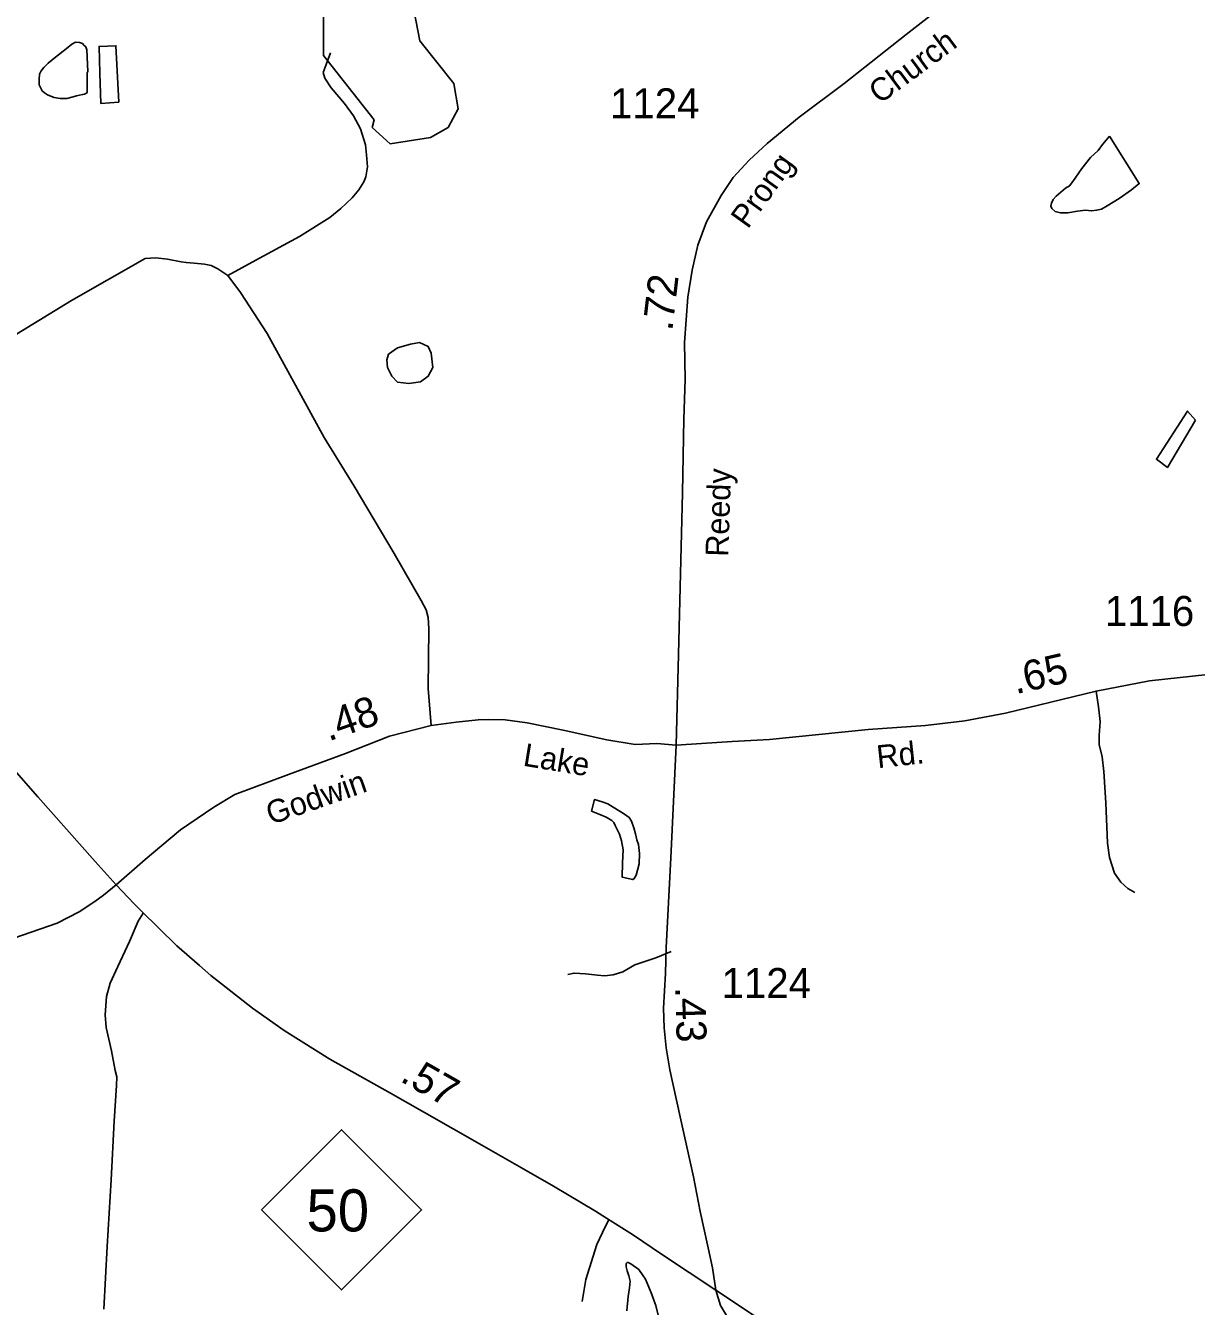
# Model space of a CAD drawing. Extents: x 2082433 to 2279600, y 546599 to 755198.
# Drawn here: x 2167630 to 2172500, y 565600 to 570928 of the extents above; entities that cross this region are included whole.
import ezdxf

# ---------------------------------------------------------------- set-up
doc = ezdxf.new("R2010")
doc.units = 0
for name, color, linetype in [('Exist Hydrographic Pond Under 1500 Sq Ft', 7, 'Continuous'), ('Exist Road Non-System Type 51', 7, 'Continuous'), ('Exist Road Primary NC Attributed', 7, 'Continuous'), ('Exist Road Primary NC Service Mileage Hundredths English Label', 7, 'Continuous'), ('Exist Road Primary NC Shield CELL', 7, 'Continuous'), ('Exist Road Primary NC Shield Number Label', 7, 'Continuous'), ('Exist Road Secondary Mileage Hundredths English Label', 7, 'Continuous'), ('Exist Road Secondary Type 51 Attributed', 7, 'Continuous'), ('Exist Road Secondary Type 51 Label', 7, 'Continuous'), ('Exist Road Secondary Type 51 Number Label', 7, 'Continuous')]:
    doc.layers.add(name, color=color, linetype=linetype)

msp = doc.modelspace()

# ---------------------------------------------------------------- linework, layer by layer
at = {"layer": 'Exist Hydrographic Pond Under 1500 Sq Ft'}
for points in [[(2169146.7, 570436.9), (2169313.7, 570463.1), (2169387.7, 570504.2), (2169429.7, 570582.1), (2169411.7, 570687.4), (2169269.6, 570864.2), (2169235.7, 571045.3), (2169324.7, 571387.9), (2169331.7, 571597.7), (2169297.7, 571811.6), (2169221.6, 571904.9), (2169146.7, 571936), (2169013.7, 571853.4), (2169006.7, 571610.8), (2168965.7, 571536.2), (2168724.7, 571459.1), (2168641.7, 571418.1), (2168701.6, 571184), (2168868.7, 571010.1), (2168869.7, 570803.4), (2169079.7, 570536.7), (2169071.7, 570504), (2169146.7, 570436.9)], [(2167886.5, 570731.6), (2167888.3, 570737.8), (2167884.2, 570827.6), (2167879.9, 570839.6), (2167871.7, 570847.3), (2167866, 570853.5), (2167853.9, 570857.3), (2167838.1, 570859.3), (2167821.9, 570851.2), (2167798.1, 570830.9), (2167754, 570796.6), (2167724.5, 570772.6), (2167706.2, 570754.3), (2167694.6, 570740.3), (2167688.4, 570726.6), (2167687, 570704.5), (2167687, 570682.2), (2167692.7, 570668.4), (2167699.3, 570656.4), (2167708.9, 570648.5), (2167721.2, 570640.5), (2167737.4, 570632.8), (2167749.1, 570628.6), (2167773.1, 570625), (2167801.2, 570625.2), (2167827.2, 570631.4), (2167841.2, 570635.4), (2167867.2, 570641.2), (2167875.2, 570643.6), (2167883.2, 570647.7), (2167886.7, 570651.6), (2167886.5, 570731.6)], [(2167939, 570729.7), (2167935.9, 570841.7), (2168006, 570844.1), (2168017.3, 570610.4), (2167943.5, 570603.7), (2167939, 570729.7)], [(2172139.2, 570468.2), (2172262.5, 570270.8), (2172230.9, 570244.7), (2172178.8, 570208.4), (2172129.2, 570178.2), (2172105.2, 570164), (2172084.9, 570160.1), (2172063.4, 570157.7), (2172039, 570159.8), (2172005.1, 570155.6), (2171965.3, 570149.4), (2171935.2, 570149.1), (2171913.3, 570155.3), (2171899.1, 570167.1), (2171895.2, 570177.1), (2171897.3, 570188.9), (2171905.1, 570205.1), (2171917.2, 570219.1), (2171936.8, 570235.2), (2171956.5, 570251.3), (2171972.7, 570261.4), (2171986.7, 570279.2), (2172024.2, 570333.6), (2172059.9, 570379.6), (2172091.9, 570408.1), (2172109.7, 570434.2), (2172125.5, 570452.1), (2172139.2, 570468.2)], [(2169230.5, 569603.3), (2169177.5, 569588.4), (2169139.3, 569560.9), (2169132.9, 569537.6), (2169135, 569505.8), (2169154.1, 569469.7), (2169177.5, 569444.3), (2169224.1, 569440.1), (2169272.9, 569446.4), (2169304.7, 569469.7), (2169323.8, 569505.8), (2169317.5, 569565.1), (2169304.7, 569592.7), (2169268.7, 569609.6), (2169230.5, 569603.3)], [(2172497.3, 569286.8), (2172380, 569090.4), (2172334.3, 569124.1), (2172462.8, 569324.5), (2172497.3, 569286.8)], [(2170179.4, 567521.8), (2170183.3, 567483.9), (2170181.9, 567441.9), (2170175.7, 567415.6), (2170170, 567393.8), (2170162, 567379.6), (2170155.9, 567375.7), (2170112.2, 567385.6), (2170113.6, 567445.3), (2170115.3, 567499.4), (2170108.9, 567537.3), (2170100.7, 567565.3), (2170082.6, 567601.3), (2170076.9, 567613.1), (2170068.9, 567621.2), (2170044.9, 567635), (2170018.3, 567646.7), (2169998.4, 567654.5), (2169984.4, 567660.7), (2169996.3, 567708.8), (2170028.3, 567698.7), (2170052.1, 567691), (2170074.4, 567677.1), (2170116.5, 567651.3), (2170140.7, 567633.5), (2170150.5, 567619.4), (2170160.4, 567591.5), (2170166.7, 567565.8), (2170172.9, 567541.8), (2170179.4, 567521.8)], [(2170131.3, 565581.5), (2170137, 565641.5), (2170142.6, 565677.6), (2170144.6, 565705.6), (2170138.7, 565727.6), (2170132.5, 565747.6), (2170128.2, 565765.3), (2170128.6, 565779.4), (2170132.1, 565783.3), (2170136.4, 565783.5), (2170148.3, 565777.7), (2170180.3, 565753.7), (2170198.6, 565727.9), (2170208.6, 565713.8), (2170223, 565680), (2170235.1, 565650.2), (2170242.9, 565626.3), (2170251.1, 565604), (2170261.5, 565564.3)]]:
    msp.add_lwpolyline(points, dxfattribs=at)
at = {"layer": 'Exist Road Non-System Type 51'}
for points in [[(2168471, 569888.6), (2168587.8, 569952.4), (2168769, 570050.6), (2168895.3, 570129.7), (2168941.8, 570168), (2168989.1, 570211.4), (2169015.8, 570244.6), (2169037.5, 570277.7), (2169045.2, 570299.4), (2169051.6, 570340.3), (2169047.7, 570390), (2169043.3, 570432.1), (2169022.9, 570498.5), (2168993.5, 570553.3), (2168956.5, 570604.4), (2168901.7, 570669.4), (2168874.2, 570709), (2168867.8, 570733.2), (2168880.6, 570766.4), (2168898.5, 570814.9)], [(2168471, 569888.6), (2168429.6, 569916.7), (2168401.5, 569930.7), (2168374.7, 569935.8), (2168331.3, 569939.6), (2168298.1, 569942.2), (2168276.5, 569946), (2168220.3, 569956.2), (2168171.8, 569962.6), (2168127.2, 569960), (2167820.3, 569784), (2167523, 569602.8), (2166910.6, 569241.7), (2166687.9, 569102.6), (2166535.1, 569014.9)], [(2169317, 568016.8), (2169304.8, 568171.2), (2169306.8, 568418.7), (2169304.2, 568465.9), (2169296.5, 568497.8), (2169276.1, 568537.4), (2169163.2, 568732.6), (2168996.7, 569012), (2168872.3, 569214.9), (2168753, 569433.1), (2168635, 569647.4), (2168524.6, 569818.4), (2168471, 569888.6)], [(2172082.8, 568160.1), (2172093.2, 568095), (2172100.2, 568034), (2172096, 567974.5), (2172096, 567937.1), (2172108.5, 567885.8), (2172115.4, 567824.8), (2172123, 567694.6), (2172130.6, 567526.9), (2172139, 567467.3), (2172159.7, 567402.2), (2172186.1, 567364.8), (2172215.2, 567338.5), (2172244.3, 567321.8)], [(2168119.5, 567236.7), (2168098.5, 567202.8), (2168061.5, 567118.6), (2168014.2, 567013.9), (2167982.4, 566945), (2167966.4, 566888.9), (2167961.3, 566813.6), (2167965.1, 566760), (2167986.8, 566663.1), (2168002.8, 566581.4), (2168009.1, 566555.9), (2168007.9, 566518.9), (2167998.9, 566370.9), (2167985.5, 566127.2), (2167969.6, 565849), (2167954.9, 565588.7)], [(2170315.5, 567076.9), (2170251, 567050.6), (2170163.7, 567021.5), (2170113.8, 566992.4), (2170073.7, 566979.9), (2170037.6, 566975.7), (2170008.5, 566978.5), (2169958.7, 566984.1), (2169911.5, 566986.8), (2169885.2, 566981.3)], [(2170056.3, 565960.8), (2170040.4, 565931), (2170005.8, 565857.5), (2169960, 565712), (2169945.5, 565620.6)]]:
    msp.add_lwpolyline(points, dxfattribs=at)
at = {"layer": 'Exist Road Primary NC Attributed'}
for points in [[(2168006.7, 567354.4), (2167919.1, 567451.2), (2167680.9, 567719.5), (2167435.6, 567999.2)], [(2170501.7, 565667.2), (2170279.8, 565814.5), (2170154.9, 565899), (2170062.2, 565957.3), (2170001.2, 565995.9), (2169825.9, 566100.7), (2169692.6, 566176.8), (2169527.5, 566271.3), (2169289.4, 566407), (2169148.4, 566487.1), (2168895.9, 566628.7), (2168775.9, 566703), (2168705.6, 566748.5), (2168574.1, 566841.5), (2168444.6, 566941.5), (2168400.5, 566977.1), (2168352.8, 567018.2), (2168259, 567100.5), (2168109.3, 567246.6), (2168081.6, 567275), (2168006.7, 567354.4)], [(2170808.3, 565464.3), (2170501.7, 565667.2)]]:
    msp.add_lwpolyline(points, dxfattribs=at)
at = {"layer": 'Exist Road Primary NC Shield CELL'}
msp.add_lwpolyline([(2168611.5, 566001.8), (2168944.5, 566334.8), (2169277.5, 566001.8), (2168944.5, 565668.8)], close=True, dxfattribs=at)
at = {"layer": 'Exist Road Secondary Type 51 Attributed'}
for points in [[(2171661.4, 571179.1), (2171293.7, 570891), (2171034.5, 570687.9), (2170848.3, 570546.7), (2170714.5, 570438.1), (2170639.7, 570368.9), (2170572.8, 570296.8), (2170524.1, 570222), (2170462.4, 570111.6), (2170426.4, 570014.3), (2170403, 569911.4), (2170384.3, 569798.2), (2170371.6, 569610.1), (2170373.5, 569455.7), (2170368.8, 569291.1), (2170362.3, 568985.1), (2170345.4, 568311.5), (2170336.5, 567934.4)], [(2173742.1, 568366.2), (2173571.7, 568349.7), (2173344.9, 568326.9), (2173177.5, 568301.5), (2172930.2, 568272.4), (2172734.8, 568250.2), (2172547.7, 568229.4), (2172305.8, 568202.6), (2172082.8, 568160.1), (2171705.9, 568068.7), (2171536.9, 568036.8), (2171373.4, 568017.4), (2171135.4, 568000), (2170724.9, 567959.2), (2170569.7, 567949.5), (2170442.3, 567941.9), (2170336.5, 567934.4)], [(2170336.5, 567934.4), (2170255.3, 567942.5), (2170166.3, 567938.2), (2170047.9, 567957.4), (2169865.9, 567997.3), (2169716.2, 568028), (2169625, 568041), (2169555.6, 568042.3), (2169512.2, 568039.8), (2169421.6, 568030.8), (2169317, 568016.8), (2169143.5, 567972.4), (2168960.3, 567900.7), (2168724.3, 567812.7), (2168500.4, 567729.7), (2168413.6, 567677.4), (2168273.9, 567583), (2168197.3, 567517.9), (2168127.2, 567459.2), (2168006.7, 567354.4)], [(2170336.5, 567934.4), (2170313.6, 567465.7), (2170294.9, 567093.3), (2170292.1, 566984.8), (2170284.2, 566840.7), (2170287, 566758.4), (2170294.4, 566676.1), (2170310.3, 566584.4), (2170352.9, 566388.8), (2170407.7, 566139), (2170435.7, 565994.9), (2170469.4, 565843.4), (2170486.9, 565760.5), (2170501.7, 565667.2)], [(2168006.7, 567354.4), (2167954.4, 567310.5), (2167918.2, 567284.9), (2167852.2, 567241), (2167761.6, 567193.8), (2167545, 567119.6), (2167281.7, 567016.1), (2167109.1, 566947.4), (2166982.3, 566868.2), (2166810.6, 566751.9), (2166729.6, 566707.1), (2166657.4, 566675.2), (2166580.8, 566656.7), (2166522.7, 566648.8), (2166406.1, 566635.7), (2166167.2, 566635.7), (2165563.5, 566630.7), (2164668.8, 566629.5), (2164462.2, 566633.1), (2164290.9, 566629.4), (2163998.9, 566629.7), (2163860.4, 566625.2), (2163705.3, 566609.4), (2163420.8, 566551.7)], [(2170501.7, 565667.2), (2170520.1, 565603.5), (2170782.4, 565164.1), (2170834, 565074.1), (2170971.8, 564822.8), (2171046.8, 564663.4), (2171088.1, 564490.9), (2171102.1, 564310.8), (2171102.1, 564177.7), (2171083.4, 564052.1), (2170980.2, 563577.6), (2170928.7, 563378.9), (2170807.7, 562771.3), (2170685.8, 562075.6), (2170610.8, 561659.3), (2170547.3, 561461.1), (2170520.8, 561179.2), (2170498.3, 561042.3), (2170458.9, 560875.4), (2170417.7, 560747.9), (2170330.5, 560571.6), (2170204.8, 560387.9), (2170115.7, 560275.3), (2170035.1, 560196.6)]]:
    msp.add_lwpolyline(points, dxfattribs=at)

# ---------------------------------------------------------------- texts
at = {"layer": 'Exist Road Primary NC Service Mileage Hundredths English Label'}
msp.add_text('.57', height=125, rotation=330.3891, dxfattribs=at).set_placement((2169183.3, 566539.2))
at = {"layer": 'Exist Road Primary NC Shield Number Label'}
msp.add_text('50', height=175, dxfattribs=at).set_placement((2168798.6, 565912.1))
at = {"layer": 'Exist Road Secondary Mileage Hundredths English Label'}
for s, rotation, p in [('.72', 83.3382, (2170319.9, 569655.4)), ('.65', 13.0684, (2171748.6, 568146.5)), ('.48', 19.186, (2168890.5, 567950.3)), ('.43', 271.7611, (2170331.7, 566929))]:
    msp.add_text(s, height=125, rotation=rotation, dxfattribs=at).set_placement(p)
at = {"layer": 'Exist Road Secondary Type 51 Label'}
for s, rotation, p in [('Church', 36.5457, (2171182.8, 570599.2)), ('Prong', 54.2895, (2170634.1, 570079.1)), ('Reedy', 88.1567, (2170553, 568717.7)), ('Rd.', 6.2504, (2171175.3, 567838.8)), ('Lake', 350.6161, (2169695.7, 567850)), ('Godwin', 19.186, (2168650.3, 567602.5))]:
    msp.add_text(s, height=95, rotation=rotation, dxfattribs=at).set_placement(p)
at = {"layer": 'Exist Road Secondary Type 51 Number Label'}
for s, p in [('1124', (2170061.3, 570542.3)), ('1116', (2172119.5, 568430.7)), ('1124', (2170525.2, 566882.8))]:
    msp.add_text(s, height=125, dxfattribs=at).set_placement(p)

doc.saveas('drawing.dxf')
